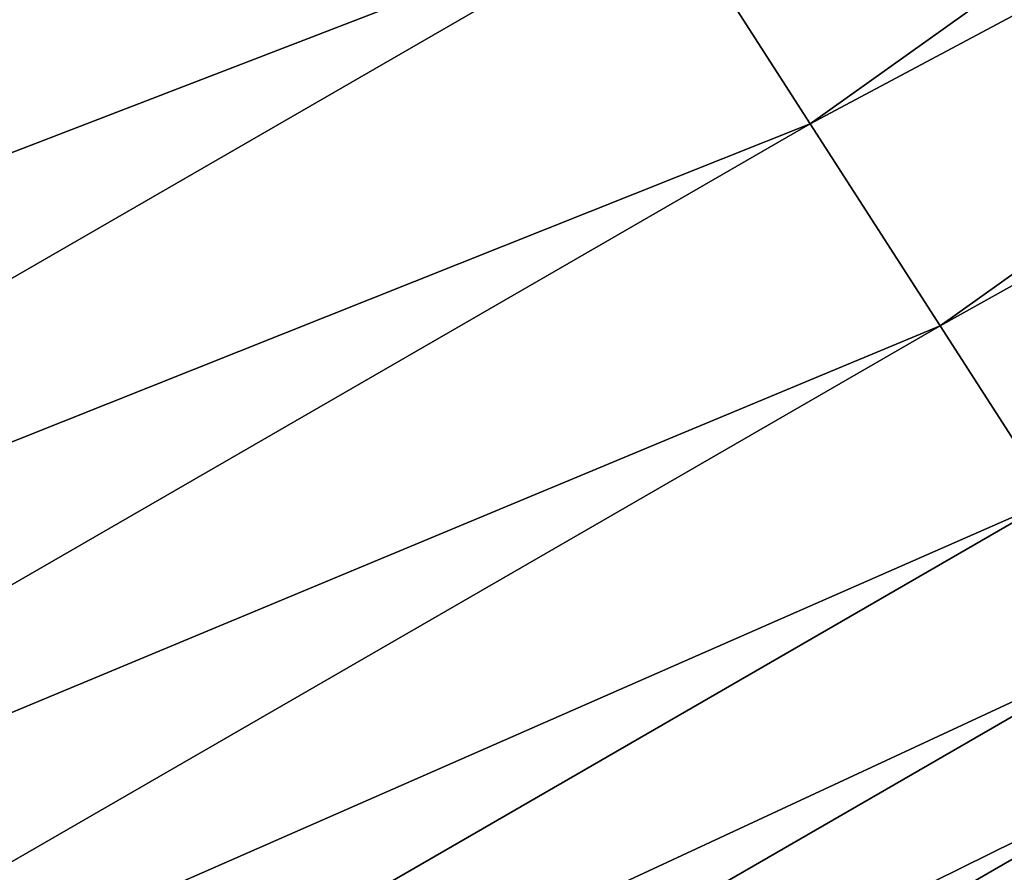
# Model space of a CAD drawing. Header units: millimetres. Extents: x -128 to 173, y -40 to 30.
# Tile 233 of 353: x 90.87 to 92.33, y -25.3 to -24.03. Entities that reach past the tile are written whole.
import ezdxf

# ---------------------------------------------------------------- set-up
doc = ezdxf.new("R2010")
doc.units = ezdxf.units.MM
doc.header["$LTSCALE"] = 56.728605
for name, color, linetype in [('236', 7, 'CONTINUOUS'), ('237', 7, 'CONTINUOUS'), ('240', 7, 'CONTINUOUS')]:
    doc.layers.add(name, color=color, linetype=linetype)

msp = doc.modelspace()

# ---------------------------------------------------------------- linework, layer by layer
at = {"layer": '236', "color": 7, "linetype": 'CONTINUOUS'}
for points in [[(92.7192, 25.2376, -78.8), (90.2467, -26.6651, -78.8), (90.2467, 26.6651, -78.8), (92.7192, 25.2376, -78.8)], [(92.7192, -25.2376, -78.8), (90.2467, -26.6651, -78.8), (92.7192, 25.2376, -78.8), (92.7192, -25.2376, -78.8)]]:
    msp.add_3dface(points, dxfattribs=at)
at = {"layer": '237', "color": 7, "linetype": 'CONTINUOUS'}
for points in [[(90.2467, -26.6651, -78.8), (92.7192, -25.2376, -78.8), (90.2468, -26.6651, -70.3), (90.2467, -26.6651, -78.8)], [(90.2468, -26.6651, -70.3), (92.7192, -25.2376, -78.8), (92.7192, -25.2376, -70.3), (90.2468, -26.6651, -70.3)]]:
    msp.add_3dface(points, dxfattribs=at)
at = {"layer": '240', "color": 7, "linetype": 'CONTINUOUS'}
for points in [[(94.2725, -22.5996, -68.1354), (91.8301, -23.8541, -67.9509), (92.0438, -24.1867, -68.1354), (94.2725, -22.5996, -68.1354)], [(94.2725, -22.5996, -68.1354), (92.0438, -24.1867, -68.1354), (94.4934, -22.8804, -68.3857), (94.2725, -22.5996, -68.1354)], [(94.4934, -22.8804, -68.3857), (92.0438, -24.1867, -68.1354), (92.237, -24.4872, -68.3857), (94.4934, -22.8804, -68.3857)], [(94.4934, -22.8804, -68.3857), (92.237, -24.4872, -68.3857), (94.6839, -23.1227, -68.6944), (94.4934, -22.8804, -68.3857)], [(94.6839, -23.1227, -68.6944), (92.237, -24.4872, -68.3857), (92.4036, -24.7465, -68.6944), (94.6839, -23.1227, -68.6944)], [(91.6023, -23.4997, -67.838), (89.4553, -24.2572, -67.8), (89.3002, -24.8288, -67.838), (91.6023, -23.4997, -67.838)], [(91.6023, -23.4997, -67.838), (89.3002, -24.8288, -67.838), (91.8301, -23.8541, -67.9509), (91.6023, -23.4997, -67.838)], [(90.6305, -23.5919, -67.8), (89.4553, -24.2572, -67.8), (91.6023, -23.4997, -67.838), (90.6305, -23.5919, -67.8)], [(91.8301, -23.8541, -67.9509), (89.3002, -24.8288, -67.838), (89.4932, -25.2033, -67.9509), (91.8301, -23.8541, -67.9509)], [(91.8301, -23.8541, -67.9509), (89.4932, -25.2033, -67.9509), (92.0438, -24.1867, -68.1354), (91.8301, -23.8541, -67.9509)], [(92.0438, -24.1867, -68.1354), (89.4932, -25.2033, -67.9509), (89.6744, -25.5547, -68.1354), (92.0438, -24.1867, -68.1354)], [(92.0438, -24.1867, -68.1354), (89.6744, -25.5547, -68.1354), (92.237, -24.4872, -68.3857), (92.0438, -24.1867, -68.1354)], [(92.237, -24.4872, -68.3857), (89.6744, -25.5547, -68.1354), (89.838, -25.8722, -68.3857), (92.237, -24.4872, -68.3857)], [(92.237, -24.4872, -68.3857), (89.838, -25.8722, -68.3857), (92.4036, -24.7465, -68.6944), (92.237, -24.4872, -68.3857)], [(92.4036, -24.7465, -68.6944), (89.838, -25.8722, -68.3857), (89.9793, -26.1462, -68.6944), (92.4036, -24.7465, -68.6944)], [(92.4036, -24.7465, -68.6944), (89.9793, -26.1462, -68.6944), (92.5387, -24.9568, -69.0519), (92.4036, -24.7465, -68.6944)], [(92.5387, -24.9568, -69.0519), (89.9793, -26.1462, -68.6944), (90.0938, -26.3683, -69.0519), (92.5387, -24.9568, -69.0519)], [(92.5387, -24.9568, -69.0519), (90.0938, -26.3683, -69.0519), (92.6382, -25.1115, -69.4474), (92.5387, -24.9568, -69.0519)], [(92.6382, -25.1115, -69.4474), (90.0938, -26.3683, -69.0519), (90.1781, -26.5318, -69.4474), (92.6382, -25.1115, -69.4474)], [(92.6382, -25.1115, -69.4474), (90.1781, -26.5318, -69.4474), (92.699, -25.2061, -69.8689), (92.6382, -25.1115, -69.4474)], [(92.699, -25.2061, -69.8689), (90.1781, -26.5318, -69.4474), (90.2296, -26.6318, -69.8689), (92.699, -25.2061, -69.8689)], [(92.7192, -25.2376, -70.3), (92.699, -25.2061, -69.8689), (90.2296, -26.6318, -69.8689), (92.7192, -25.2376, -70.3)], [(90.2468, -26.6651, -70.3), (92.7192, -25.2376, -70.3), (90.2296, -26.6318, -69.8689), (90.2468, -26.6651, -70.3)]]:
    msp.add_3dface(points, dxfattribs=at)

doc.saveas('drawing.dxf')
